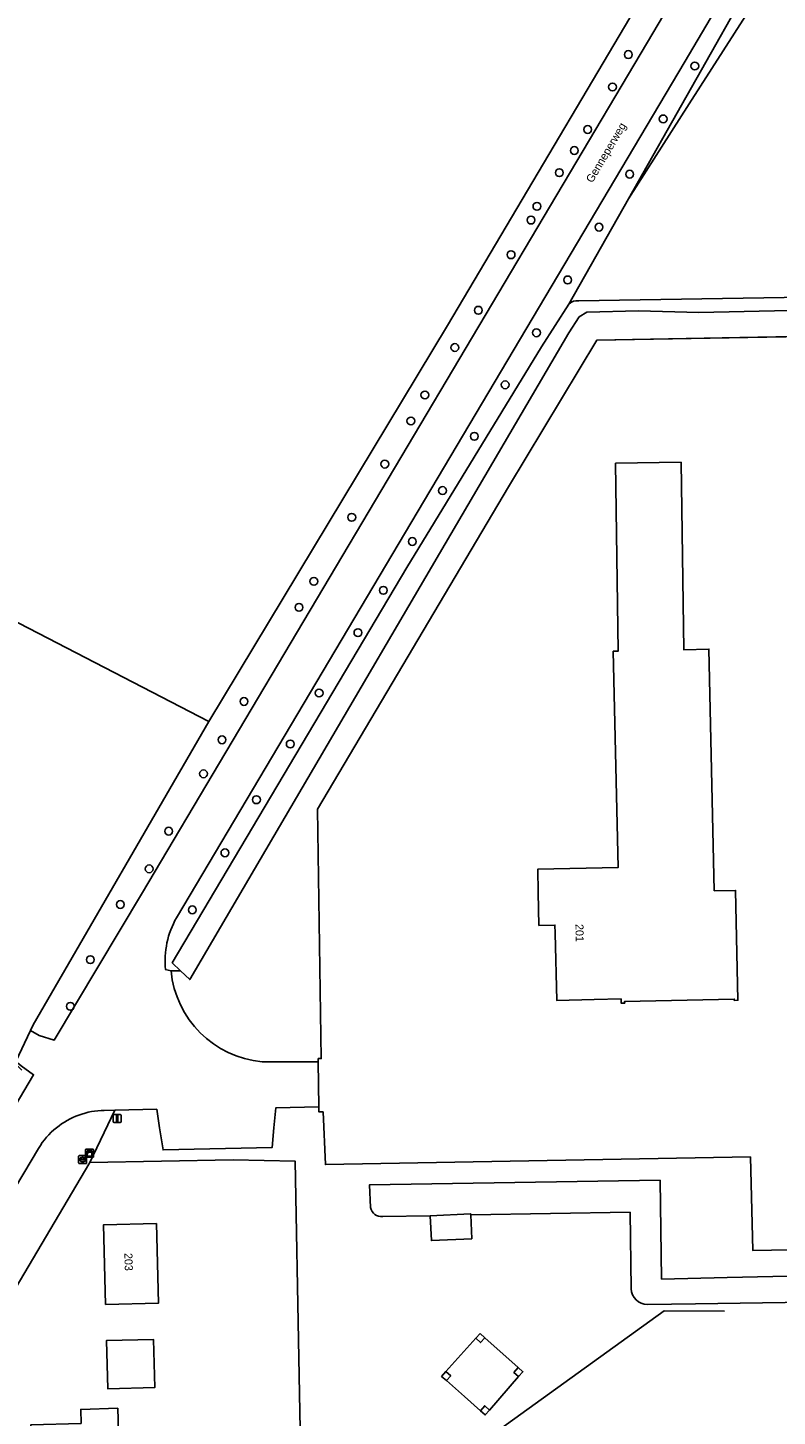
# Model space of a CAD drawing. Extents: x 160203 to 161530, y 379528 to 381797.
# Drawn here: x 160374.5 to 160468.3, y 379963.9 to 380137.4 of the extents above; entities that cross this region are included whole.
import ezdxf

# ---------------------------------------------------------------- set-up
doc = ezdxf.new("R2010")
doc.units = 0
for name, color, linetype in [('IMGEO_Berm_groen', 7, 'Continuous'), ('IMGEO_Boom', 7, 'Continuous'), ('IMGEO_Bouwland', 7, 'Continuous'), ('IMGEO_Erf', 7, 'Continuous'), ('IMGEO_Grasland_agrarisch', 7, 'Continuous'), ('IMGEO_Grasland_overig', 7, 'Continuous'), ('IMGEO_Groenvoorziening', 7, 'Continuous'), ('IMGEO_Hek', 7, 'Continuous'), ('IMGEO_Hoogspanningsmast', 7, 'Continuous'), ('IMGEO_Kast', 7, 'Continuous'), ('IMGEO_Lichtmast', 7, 'Continuous'), ('IMGEO_Openbare_ruimte_label', 7, 'Continuous'), ('IMGEO_Pand', 7, 'Continuous'), ('IMGEO_Pand_nummerreeks', 7, 'Continuous'), ('IMGEO_Rijbaan_lokaal_open', 7, 'Continuous'), ('IMGEO_Rioolput', 7, 'Continuous'), ('IMGEO_Waterloop', 7, 'Continuous')]:
    doc.layers.add(name, color=color, linetype=linetype)

msp = doc.modelspace()

# ---------------------------------------------------------------- linework, layer by layer
at = {"layer": 'IMGEO_Berm_groen'}
for points in [[(160352.43, 379969.02), (160353.08, 379969.61), (160353.43, 379970.05), (160371.33, 380000), (160375.27, 380006.61), (160373.71, 380007.73), (160373.06, 380008.26), (160372.96, 380008.04), (160373.8, 380007.18)], [(160382.33, 379995.65), (160385.42, 380002.19), (160384.12, 380002.17)], [(160375.89, 379997.42), (160357.91, 379967.3), (160356.34, 379964.6), (160355.94, 379963.68), (160355.63, 379962.74), (160355.41, 379961.77), (160355.27, 379960.79), (160355.22, 379959.8), (160355.26, 379958.81), (160355.39, 379957.82), (160355.43, 379957.61), (160358.93, 379963.68), (160360.33, 379958.58), (160382.33, 379995.65)]]:
    msp.add_lwpolyline(points, dxfattribs=at)
for centre, radius, start, end in [((160384.29, 379992.35), 9.82, 91.0157, 128.8336), ((160384.33, 379992.35), 9.84, 129.0059, 149.0134)]:
    msp.add_arc(centre, radius, start, end, dxfattribs=at)
at = {"layer": 'IMGEO_Boom'}
for centre in [(160449.64, 380134.09), (160457.95, 380132.66), (160447.66, 380130.04), (160454, 380126.05), (160444.56, 380124.73), (160442.89, 380122.1), (160441.01, 380119.33), (160449.81, 380119.14), (160438.21, 380115.13), (160437.47, 380113.41), (160445.98, 380112.53), (160434.98, 380109.08), (160442.05, 380105.93), (160430.89, 380102.14), (160438.15, 380099.33), (160427.95, 380097.48), (160434.24, 380092.83), (160424.2, 380091.56), (160422.45, 380088.31), (160430.38, 380086.39), (160419.19, 380082.92), (160426.41, 380079.61), (160415.06, 380076.27), (160422.64, 380073.24), (160410.32, 380068.27), (160419.01, 380067.15), (160408.46, 380065.02), (160415.83, 380061.86), (160410.98, 380054.31), (160401.58, 380053.26), (160398.84, 380048.47), (160407.37, 380047.95), (160396.52, 380044.22), (160403.14, 380040.98), (160392.17, 380037.05), (160399.2, 380034.35), (160389.73, 380032.34), (160386.13, 380027.89), (160395.12, 380027.22), (160382.37, 380020.99), (160379.88, 380015.17)]:
    msp.add_circle(centre, 0.489, dxfattribs=at)
at = {"layer": 'IMGEO_Bouwland'}
for points in [[(160529.11, 380129.66), (160500, 380162.35), (160492.95, 380170.48), (160489.77, 380174.54), (160486.32, 380173.3), (160457.26, 380127.95), (160449.65, 380116.07), (160442.2, 380102.92)], [(160443.43, 380103.3), (160500, 380104.25), (160542.34, 380104.96), (160552.5, 380105.98), (160552.79, 380106.07), (160529.11, 380129.66)]]:
    msp.add_lwpolyline(points, dxfattribs=at)
msp.add_arc((160443.18, 380101.96), 1.37, 79.4379, 135.4881, dxfattribs=at)
at = {"layer": 'IMGEO_Erf'}
for points in [[(160568.93, 380078.16), (160552.52, 380100.27), (160500, 380099.36), (160497.32, 380099.25), (160497.3, 380094.77), (160492.68, 380094.79), (160492.69, 380099.27), (160445.7, 380098.4), (160434.65, 380080.09), (160410.76, 380039.8), (160411.24, 380008.64), (160410.87, 380008.63), (160410.88, 380008.24), (160410.94, 380002.59), (160410.95, 380001.97), (160411.48, 380001.98), (160411.77, 379995.39), (160464.91, 379996.35), (160465.21, 379984.65), (160500, 379985.28), (160570.38, 379986.91), (160570.15, 380000)], [(160460.39, 380029.6), (160463.04, 380029.65), (160463.35, 380015.92), (160462.89, 380015.91), (160462.89, 380016.07), (160449.18, 380015.77), (160449.19, 380015.57), (160448.75, 380015.56), (160448.74, 380016.09), (160445.35, 380016.01), (160440.68, 380015.91), (160440.49, 380024.3), (160440.47, 380025.32), (160438.47, 380025.28), (160438.37, 380029.41), (160438.31, 380032.3), (160448.37, 380032.52), (160447.76, 380059.54), (160448.38, 380059.55), (160448.05, 380083.02), (160456.23, 380083.14), (160456.56, 380059.73), (160459.71, 380059.8)], [(160407.99, 379995.8), (160400.24, 379995.97), (160382.33, 379995.65), (160360.33, 379958.58), (160368.22, 379945.15), (160400.15, 379946.25), (160408.91, 379946.67)], [(160390.9, 379978.09), (160384.27, 379977.91), (160384.01, 379987.85), (160390.64, 379988.02)], [(160390.27, 379973.55), (160390.43, 379967.53), (160384.55, 379967.38), (160384.39, 379973.4)], [(160385.81, 379964.96), (160386.01, 379957.54), (160381.74, 379957.31), (160381.85, 379953.15), (160375.21, 379952.97), (160374.95, 379962.89), (160381.22, 379963.05), (160381.18, 379964.79)]]:
    msp.add_lwpolyline(points, close=True, dxfattribs=at)
msp.add_lwpolyline([(160373.06, 380008.26), (160374.9, 380012.13), (160375.24, 380012.84), (160397.18, 380050.75), (160349.7, 380075.29)], dxfattribs=at)
at = {"layer": 'IMGEO_Grasland_agrarisch'}
msp.add_lwpolyline([(160457.16, 380151.09), (160414.16, 380191.71), (160390.71, 380214.53), (160387.3, 380217.77), (160383.2, 380220.88), (160362.65, 380234.25), (160342.41, 380243.01), (160339.37, 380244.11), (160334.72, 380245.43), (160311.69, 380101.98), (160310.75, 380095.43), (160314.71, 380093.38), (160349.7, 380075.29), (160397.18, 380050.75), (160427.02, 380100.25)], close=True, dxfattribs=at)
at = {"layer": 'IMGEO_Grasland_overig'}
for points in [[(160485.82, 380176.53), (160472.81, 380155.39), (160472.15, 380155.79), (160465.43, 380143.93), (160449.65, 380116.07), (160457.26, 380127.95), (160486.32, 380173.3), (160489.77, 380174.54)], [(160572.68, 380044.44), (160571.3, 380082.02), (160570.87, 380083.04), (160564.09, 380090.73), (160556.2, 380100.44), (160553.48, 380103.35), (160548.27, 380103.87), (160500, 380102.78), (160458.47, 380101.85), (160450.92, 380102.08), (160444.44, 380101.9), (160443.49, 380101.31), (160442.22, 380099.32), (160394.8, 380018.51), (160393.64, 380019.61), (160392.47, 380019.6)], [(160403.85, 380008.23), (160410.88, 380008.24), (160410.87, 380008.63), (160411.24, 380008.64), (160410.76, 380039.8), (160434.65, 380080.09), (160445.7, 380098.4), (160492.69, 380099.27)], [(160417.41, 379990.03), (160417.28, 379992.88), (160453.6, 379993.44), (160453.79, 379981.09), (160462.01, 379981.27), (160500, 379982.1), (160572.95, 379983.71), (160572.74, 380000), (160572.54, 380019.05), (160573.09, 380019.94), (160574.06, 380020.32), (160587.13, 380020.56)], [(160500, 379985.28), (160465.21, 379984.65), (160464.91, 379996.35), (160411.77, 379995.39), (160411.48, 380001.98), (160410.95, 380001.97), (160410.94, 380002.59), (160405.58, 380002.5), (160405.33, 380000), (160405.09, 379997.51), (160391.47, 379997.23), (160391.04, 380000), (160390.68, 380002.3), (160385.42, 380002.19), (160382.33, 379995.65), (160400.24, 379995.97), (160407.99, 379995.8), (160408.91, 379946.67)], [(160449.85, 379989.44), (160429.93, 379989.1), (160430.07, 379986.13), (160425.01, 379985.89), (160424.87, 379989), (160418.92, 379988.92)], [(160450, 379979.87), (160449.85, 379989.44)], [(160500, 379978.6), (160458.03, 379977.99), (160452.03, 379977.91)]]:
    msp.add_lwpolyline(points, dxfattribs=at)
for points in [[(160431.1, 379974.29), (160431.69, 379973.76), (160435.85, 379970.04), (160436.45, 379969.5), (160435.92, 379968.9), (160432.29, 379964.72), (160431.76, 379964.11), (160431.16, 379964.64), (160429.14, 379966.42), (160426.89, 379968.4), (160426.29, 379968.92), (160426.83, 379969.52), (160430.56, 379973.7)], [(160435.85, 379970.04), (160431.69, 379973.76), (160431.16, 379973.16), (160430.56, 379973.7), (160426.83, 379969.52), (160427.43, 379968.99), (160426.89, 379968.4), (160429.14, 379966.42), (160431.16, 379964.64), (160431.68, 379965.25), (160432.29, 379964.72), (160435.92, 379968.9), (160435.33, 379969.43)]]:
    msp.add_lwpolyline(points, close=True, dxfattribs=at)
for centre, radius, start, end in [((160405.04, 380020.8), 12.63, 185.4693, 264.6113), ((160418.76, 379990.27), 1.37, 190.2348, 277.0146), ((160452, 379979.91), 2, 180.9094, 270.782)]:
    msp.add_arc(centre, radius, start, end, dxfattribs=at)
at = {"layer": 'IMGEO_Groenvoorziening'}
for points in [[(160391.75, 380019.75), (160392.47, 380019.6), (160393.64, 380019.61), (160392.61, 380020.6), (160421.94, 380070), (160438.79, 380097.57), (160442.2, 380102.92), (160449.65, 380116.07), (160465.43, 380143.93), (160472.15, 380155.79), (160490.17, 380185.4)], [(160485.6, 380182.2), (160463.84, 380145.31), (160462.03, 380142.26), (160456.74, 380133.28), (160393.14, 380026.24)], [(160458.31, 380152.52), (160457.16, 380151.09), (160427.02, 380100.25), (160397.18, 380050.75), (160375.24, 380012.84), (160374.9, 380012.13), (160375.99, 380011.51), (160377.87, 380010.95), (160388.75, 380029.17), (160452.03, 380135.62)], [(160452.03, 380135.62), (160457.51, 380144.89)]]:
    msp.add_lwpolyline(points, dxfattribs=at)
msp.add_arc((160402.99, 380020.75), 11.28, 150.8511, 185.0979, dxfattribs=at)
at = {"layer": 'IMGEO_Hek'}
for points in [[(160445.7, 380098.4), (160434.65, 380080.09), (160410.76, 380039.8), (160411.24, 380008.64)], [(160500, 380099.36), (160445.7, 380098.4)], [(160397.18, 380050.75), (160349.7, 380075.29)], [(160411.48, 380001.98), (160411.77, 379995.39)], [(160411.77, 379995.39), (160464.91, 379996.35), (160465.21, 379984.65), (160500, 379985.28)], [(160461.66, 379977.08), (160454.11, 379977.11), (160414.7, 379948.7)]]:
    msp.add_lwpolyline(points, dxfattribs=at)
at = {"layer": 'IMGEO_Hoogspanningsmast'}
for points in [[(160431.1, 379974.29), (160430.56, 379973.7), (160431.16, 379973.16), (160431.69, 379973.76)], [(160426.83, 379969.52), (160426.29, 379968.92), (160426.89, 379968.4), (160427.43, 379968.99)], [(160436.45, 379969.5), (160435.85, 379970.04), (160435.33, 379969.43), (160435.92, 379968.9)], [(160432.29, 379964.72), (160431.68, 379965.25), (160431.16, 379964.64), (160431.76, 379964.11)]]:
    msp.add_lwpolyline(points, close=True, dxfattribs=at)
at = {"layer": 'IMGEO_Kast'}
for p, q in [((160381.77, 379996.39), (160381.77, 379997.23)), ((160381.77, 379997.23), (160381.77, 379996.39)), ((160381.85, 379997.31), (160382.69, 379997.31)), ((160382.69, 379997.31), (160381.85, 379997.31)), ((160382.77, 379997.24), (160382.77, 379996.4)), ((160382.77, 379996.4), (160382.77, 379997.24)), ((160382.7, 379996.31), (160381.86, 379996.31)), ((160381.86, 379996.31), (160382.7, 379996.31))]:
    msp.add_line(p, q, dxfattribs=at)
for points in [[(160381.97, 379997.1), (160382.57, 379997.1), (160382.57, 379997.02), (160381.97, 379997.02), (160381.97, 379997.1)], [(160381.97, 379996.93), (160382.57, 379996.93), (160382.57, 379996.44), (160381.97, 379996.44), (160381.97, 379996.93)]]:
    msp.add_lwpolyline(points, dxfattribs=at)
msp.add_circle((160382.05, 379996.78), 0.0377, dxfattribs=at)
for centre, start, end in [((160381.85, 379997.24), 92.4484, 184.2845), ((160381.85, 379997.24), 92.4484, 184.2845), ((160382.69, 379997.24), 2.4484, 94.2845), ((160382.69, 379997.24), 2.4484, 94.2845), ((160381.85, 379996.39), 182.4484, 274.2845), ((160381.85, 379996.39), 182.4484, 274.2845), ((160382.69, 379996.39), 272.4484, 4.2845), ((160382.69, 379996.39), 272.4484, 4.2845)]:
    msp.add_arc(centre, 0.0779, start, end, dxfattribs=at)
at = {"layer": 'IMGEO_Lichtmast'}
for p, q in [((160385.24, 380000.76), (160385.24, 380001.55)), ((160385.24, 380001.55), (160385.24, 380000.76)), ((160385.34, 380001.65), (160386.13, 380001.65)), ((160386.13, 380001.65), (160385.34, 380001.65)), ((160386.13, 380000.66), (160385.34, 380000.66)), ((160385.34, 380000.66), (160386.13, 380000.66)), ((160386.23, 380001.55), (160386.23, 380000.76)), ((160386.23, 380000.76), (160386.23, 380001.55))]:
    msp.add_line(p, q, dxfattribs=at)
msp.add_lwpolyline([(160385.66, 380001.53), (160385.81, 380001.53), (160385.81, 380000.78), (160385.66, 380000.78), (160385.66, 380001.53)], dxfattribs=at)
for centre, start, end in [((160385.34, 380001.55), 90, 180), ((160385.34, 380001.55), 90, 180), ((160385.34, 380000.76), 180, 270), ((160385.34, 380000.76), 180, 270), ((160386.13, 380001.55), 0, 90), ((160386.13, 380001.55), 360, 90), ((160386.13, 380000.76), 270, 0), ((160386.13, 380000.76), 270, 0)]:
    msp.add_arc(centre, 0.1, start, end, dxfattribs=at)
at = {"layer": 'IMGEO_Pand'}
for points in [[(160463.04, 380029.65), (160460.39, 380029.6), (160459.71, 380059.8), (160456.56, 380059.73), (160456.23, 380083.14), (160448.05, 380083.02), (160448.38, 380059.55), (160447.76, 380059.54), (160448.37, 380032.52), (160438.31, 380032.3), (160438.37, 380029.41), (160438.47, 380025.28), (160440.47, 380025.32), (160440.49, 380024.3), (160440.68, 380015.91), (160445.35, 380016.01), (160448.74, 380016.09), (160448.75, 380015.56), (160449.19, 380015.57), (160449.18, 380015.77), (160462.89, 380016.07), (160462.89, 380015.91), (160463.35, 380015.92)], [(160429.93, 379989.1), (160429.92, 379989.24), (160424.87, 379989), (160425.01, 379985.89), (160430.07, 379986.13)], [(160384.27, 379977.91), (160390.9, 379978.09), (160390.64, 379988.02), (160384.01, 379987.85)], [(160384.55, 379967.38), (160390.43, 379967.53), (160390.27, 379973.55), (160384.39, 379973.4)], [(160385.81, 379964.96), (160381.18, 379964.79), (160381.22, 379963.05), (160374.95, 379962.89), (160375.21, 379952.97), (160381.85, 379953.15), (160381.74, 379957.31), (160386.01, 379957.54)]]:
    msp.add_lwpolyline(points, close=True, dxfattribs=at)
at = {"layer": 'IMGEO_Rijbaan_lokaal_open'}
for points in [[(160456.74, 380133.28), (160462.03, 380142.26), (160457.51, 380144.89), (160452.03, 380135.62), (160388.75, 380029.17), (160377.87, 380010.95), (160375.99, 380011.51), (160374.9, 380012.13), (160373.06, 380008.26), (160373.71, 380007.73), (160375.27, 380006.61), (160371.33, 380000), (160353.43, 379970.05), (160357.91, 379967.3), (160375.89, 379997.42)], [(160393.14, 380026.24), (160456.74, 380133.28)], [(160392.47, 380019.6), (160391.75, 380019.75)], [(160384.12, 380002.17), (160385.42, 380002.19), (160390.68, 380002.3), (160391.04, 380000), (160391.47, 379997.23), (160405.09, 379997.51), (160405.33, 380000), (160405.58, 380002.5), (160410.94, 380002.59), (160410.88, 380008.24), (160403.85, 380008.23)]]:
    msp.add_lwpolyline(points, dxfattribs=at)
for centre, radius, start, end in [((160402.99, 380020.75), 11.28, 150.8511, 185.0979), ((160405.04, 380020.8), 12.63, 185.4693, 264.6113), ((160384.29, 379992.35), 9.82, 91.0157, 128.8336), ((160384.33, 379992.35), 9.84, 129.0059, 149.0134)]:
    msp.add_arc(centre, radius, start, end, dxfattribs=at)
at = {"layer": 'IMGEO_Rioolput'}
for p, q in [((160380.91, 379995.59), (160380.91, 379996.44)), ((160380.98, 379996.52), (160381.84, 379996.52)), ((160381.84, 379995.52), (160380.98, 379995.52)), ((160381.17, 379996.01), (160381.17, 379996.02)), ((160381.21, 379996.06), (160381.61, 379996.06)), ((160381.61, 379995.97), (160381.21, 379995.97)), ((160381.4, 379996.3), (160381.42, 379996.3)), ((160381.42, 379995.74), (160381.4, 379995.74)), ((160381.65, 379996.02), (160381.65, 379996.01)), ((160381.91, 379996.44), (160381.91, 379995.59))]:
    msp.add_line(p, q, dxfattribs=at)
for points in [[(160380.91, 379995.59), (160380.91, 379996.44)], [(160380.98, 379996.52), (160381.84, 379996.52)], [(160381.84, 379995.52), (160380.98, 379995.52)], [(160381.91, 379996.44), (160381.91, 379995.59)]]:
    msp.add_lwpolyline(points, dxfattribs=at)
for centre, radius, start, end in [((160380.99, 379996.44), 0.0765, 91.552, 178.448), ((160380.99, 379996.44), 0.0765, 91.552, 178.448), ((160380.99, 379995.59), 0.0765, 181.552, 268.448), ((160380.99, 379995.59), 0.0765, 181.552, 268.448), ((160381.21, 379996.02), 0.0403, 85.8775, 175.7526), ((160381.21, 379996.01), 0.0366, 178.938, 274.7102), ((160381.61, 379996.02), 0.0386, 1.7309, 96.639), ((160381.61, 379996.02), 0.043, 264.8664, 352.4533), ((160381.83, 379996.44), 0.0765, 1.552, 88.448), ((160381.83, 379996.44), 0.0765, 1.552, 88.448), ((160381.83, 379995.59), 0.0765, 271.552, 358.448), ((160381.83, 379995.59), 0.0765, 271.552, 358.448)]:
    msp.add_arc(centre, radius, start, end, dxfattribs=at)
for centre, major_axis, ratio, start_param, end_param in [((160381.4, 379996.02), (-0.387, 0.002), 0.722429, 4.712389, 7.853982), ((160381.42, 379996.02), (-0.39, 0.002), 0.717154, 1.570796, 4.712389)]:
    msp.add_ellipse(centre, major_axis=major_axis, ratio=ratio, start_param=start_param, end_param=end_param, dxfattribs=at)
at = {"layer": 'IMGEO_Waterloop'}
for points in [[(160442.2, 380102.92), (160438.79, 380097.57), (160421.94, 380070), (160392.61, 380020.6), (160393.64, 380019.61), (160394.8, 380018.51), (160442.22, 380099.32)], [(160442.22, 380099.32), (160443.49, 380101.31), (160444.44, 380101.9), (160450.92, 380102.08), (160458.47, 380101.85), (160500, 380102.78), (160548.27, 380103.87), (160553.48, 380103.35), (160556.2, 380100.44), (160564.09, 380090.73), (160570.87, 380083.04), (160571.3, 380082.02), (160572.68, 380044.44)], [(160500, 380104.25), (160443.43, 380103.3)], [(160587.13, 380020.56), (160574.06, 380020.32), (160573.09, 380019.94), (160572.54, 380019.05), (160572.74, 380000), (160572.95, 379983.71), (160500, 379982.1), (160462.01, 379981.27), (160453.79, 379981.09), (160453.6, 379993.44), (160417.28, 379992.88), (160417.41, 379990.03)], [(160418.92, 379988.92), (160424.87, 379989), (160429.92, 379989.24), (160429.93, 379989.1), (160449.85, 379989.44), (160450, 379979.87)], [(160452.03, 379977.91), (160458.03, 379977.99), (160500, 379978.6)]]:
    msp.add_lwpolyline(points, dxfattribs=at)
for centre, radius, start, end in [((160443.18, 380101.96), 1.37, 79.4379, 135.4881), ((160418.76, 379990.27), 1.37, 190.2348, 277.0146), ((160452, 379979.91), 2, 180.9094, 270.782)]:
    msp.add_arc(centre, radius, start, end, dxfattribs=at)

# ---------------------------------------------------------------- texts
at = {"layer": 'IMGEO_Openbare_ruimte_label'}
msp.add_text('Genneperweg', height=1, rotation=59.4096, dxfattribs=at).set_placement((160445.14, 380117.98))
at = {"layer": 'IMGEO_Pand_nummerreeks'}
for s, rotation, p in [('201', 270.998, (160443.03, 380025.44)), ('203', 271.505, (160386.63, 379984.33))]:
    msp.add_text(s, height=1, rotation=rotation, dxfattribs=at).set_placement(p)

doc.saveas('drawing.dxf')
